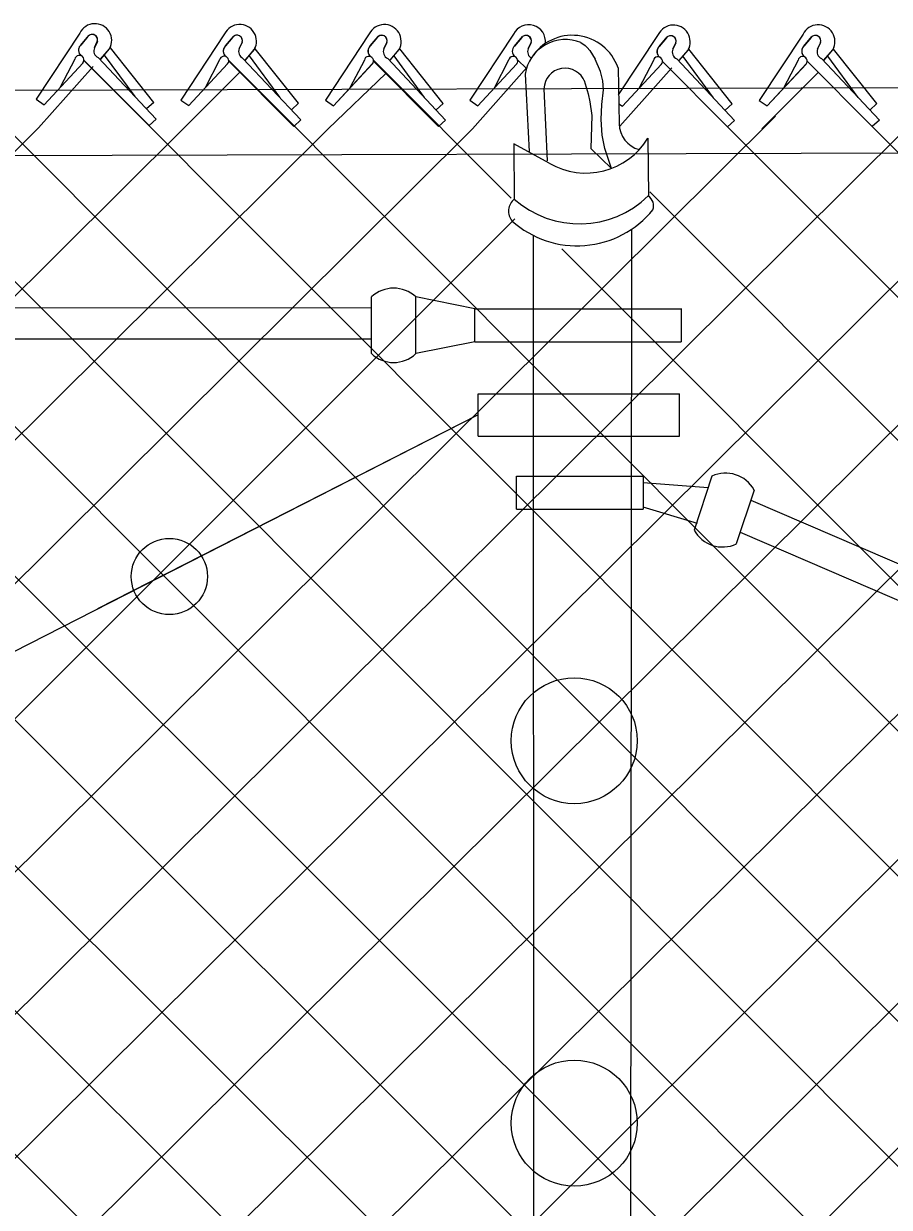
# Model space of a CAD drawing. Extents: x 0 to 2.85, y -0.1 to 1.83.
# Drawn here: x 0.4839 to 0.532, y 0.8604 to 0.9262 of the extents above; entities that cross this region are included whole.
import ezdxf

# ---------------------------------------------------------------- set-up
doc = ezdxf.new("R2010")
doc.units = 0
doc.layers.add('sb_Chainlink Fence', color=7, linetype='Continuous')
doc.layers.add('sb_Existing Structural Steel', color=7, linetype='Continuous')

msp = doc.modelspace()

# ---------------------------------------------------------------- linework, layer by layer
at = {"layer": 'sb_Chainlink Fence'}
for p, q in [((0.4869967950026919, 0.9257196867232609), (0.4845603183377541, 0.9220307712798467)), ((0.4870443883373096, 0.9250509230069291), (0.4874895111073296, 0.9255779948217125)), ((0.48744841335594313, 0.9255346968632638), (0.4870443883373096, 0.9250509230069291)), ((0.4950535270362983, 0.9256749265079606), (0.49261705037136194, 0.9219860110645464)), ((0.49510112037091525, 0.9250061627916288), (0.49554624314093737, 0.9255332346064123)), ((0.495505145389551, 0.9254899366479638), (0.49510112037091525, 0.9250061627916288)), ((0.5031063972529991, 0.9256692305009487), (0.5006699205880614, 0.9219803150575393)), ((0.5031539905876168, 0.9250004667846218), (0.5035991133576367, 0.9255275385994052)), ((0.5035580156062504, 0.9254842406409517), (0.5031539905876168, 0.9250004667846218)), ((0.5111355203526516, 0.9256638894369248), (0.508699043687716, 0.9219749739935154)), ((0.5111831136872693, 0.9249951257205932), (0.5116282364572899, 0.9255221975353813)), ((0.5115871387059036, 0.9254788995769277), (0.5111831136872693, 0.9249951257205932)), ((0.5191889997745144, 0.9256434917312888), (0.5169620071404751, 0.9222717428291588)), ((0.5192365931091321, 0.9249747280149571), (0.519681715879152, 0.9255017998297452)), ((0.5196406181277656, 0.9254585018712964), (0.5192365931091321, 0.9249747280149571)), ((0.5272432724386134, 0.9256601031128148), (0.524806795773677, 0.9219711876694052)), ((0.527290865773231, 0.9249913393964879), (0.5277359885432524, 0.9255184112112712)), ((0.527694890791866, 0.9254751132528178), (0.527290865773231, 0.9249913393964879)), ((0.48797051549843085, 0.9252491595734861), (0.487806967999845, 0.9248948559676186)), ((0.4878075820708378, 0.9249074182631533), (0.48797018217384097, 0.9252411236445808)), ((0.4881538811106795, 0.9242599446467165), (0.4886490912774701, 0.9248461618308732)), ((0.4881604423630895, 0.924268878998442), (0.4886515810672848, 0.9248481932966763)), ((0.4886490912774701, 0.9248461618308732), (0.488685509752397, 0.9249142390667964)), ((0.488685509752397, 0.9249142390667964), (0.48871654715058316, 0.9249870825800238)), ((0.491109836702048, 0.9218548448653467), (0.4886970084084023, 0.9248895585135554)), ((0.49602724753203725, 0.9252043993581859), (0.49586370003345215, 0.9248500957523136)), ((0.4958643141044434, 0.924862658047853), (0.4960269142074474, 0.9251963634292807)), ((0.49621061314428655, 0.9242151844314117), (0.4967058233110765, 0.9248014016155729)), ((0.4962171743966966, 0.9242241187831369), (0.4967083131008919, 0.9248034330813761)), ((0.4967058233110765, 0.9248014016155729), (0.4967422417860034, 0.9248694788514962)), ((0.4967422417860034, 0.9248694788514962), (0.49677327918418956, 0.9249423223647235)), ((0.4991665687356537, 0.9218100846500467), (0.49675374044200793, 0.9248447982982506)), ((0.5040801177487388, 0.925198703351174), (0.5039165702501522, 0.9248443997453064)), ((0.503917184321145, 0.9248569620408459), (0.5040797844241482, 0.9251906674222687)), ((0.5042634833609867, 0.9242094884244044), (0.5047586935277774, 0.9247957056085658)), ((0.5042700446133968, 0.9242184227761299), (0.5047611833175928, 0.924797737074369)), ((0.5047586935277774, 0.9247957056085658), (0.5047951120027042, 0.924863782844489)), ((0.5047951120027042, 0.924863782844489), (0.5048261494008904, 0.9249366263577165)), ((0.5072194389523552, 0.9218043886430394), (0.5048066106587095, 0.9248391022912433)), ((0.5121092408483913, 0.9251933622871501), (0.5119456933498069, 0.9248390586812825)), ((0.5119463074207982, 0.9248516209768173), (0.5121089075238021, 0.9251853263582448)), ((0.5201627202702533, 0.9251729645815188), (0.5199991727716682, 0.9248186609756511)), ((0.5199997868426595, 0.9248312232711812), (0.5201623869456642, 0.9251649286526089)), ((0.5203460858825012, 0.9241837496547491), (0.5208412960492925, 0.9247699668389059)), ((0.5203526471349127, 0.9241926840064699), (0.5208437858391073, 0.924771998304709)), ((0.5208412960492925, 0.9247699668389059), (0.5208777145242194, 0.9248380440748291)), ((0.5208777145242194, 0.9248380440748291), (0.5209087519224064, 0.9249108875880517)), ((0.5233020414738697, 0.9217786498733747), (0.5208892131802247, 0.924813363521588)), ((0.5282169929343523, 0.92518957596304), (0.5280534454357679, 0.9248352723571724)), ((0.5280540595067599, 0.924847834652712), (0.5282166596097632, 0.9251815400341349)), ((0.5284003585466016, 0.9242003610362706), (0.5288955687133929, 0.9247865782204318)), ((0.5284069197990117, 0.9242092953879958), (0.5288980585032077, 0.9247886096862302)), ((0.5288955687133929, 0.9247865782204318), (0.5289319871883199, 0.924854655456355)), ((0.5289319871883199, 0.924854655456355), (0.5289630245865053, 0.9249274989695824)), ((0.5313563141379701, 0.9217952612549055), (0.5289434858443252, 0.9248299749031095)), ((0.4630758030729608, 0.9241526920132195), (0.5729974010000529, 0.8140907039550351)), ((0.47112325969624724, 0.9241662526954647), (0.5810516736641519, 0.8140740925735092)), ((0.47917071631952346, 0.9241798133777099), (0.5891140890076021, 0.8140145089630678)), ((0.4850062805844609, 0.9217260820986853), (0.4871760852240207, 0.9240634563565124)), ((0.4850062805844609, 0.9217260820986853), (0.48716227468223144, 0.9240497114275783)), ((0.48671942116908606, 0.9242641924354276), (0.48590777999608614, 0.9227126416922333)), ((0.4872181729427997, 0.9241933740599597), (0.5971708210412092, 0.814059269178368)), ((0.4872210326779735, 0.9242129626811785), (0.490848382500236, 0.9205702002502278)), ((0.48801874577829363, 0.9243554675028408), (0.49124417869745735, 0.9209288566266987)), ((0.4900708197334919, 0.9221869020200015), (0.4883737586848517, 0.9244968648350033)), ((0.49477615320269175, 0.9242194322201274), (0.49396451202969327, 0.9226678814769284)), ((0.4952656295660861, 0.9242069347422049), (0.6052236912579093, 0.8140649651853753)), ((0.4952777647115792, 0.9241682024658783), (0.4989051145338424, 0.9205254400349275)), ((0.4960754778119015, 0.9243107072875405), (0.4993009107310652, 0.9208840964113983)), ((0.4981275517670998, 0.9221421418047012), (0.49643049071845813, 0.9244521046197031)), ((0.5028290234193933, 0.9242137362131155), (0.5020173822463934, 0.9226621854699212)), ((0.5033130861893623, 0.9242204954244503), (0.51099718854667, 0.9165363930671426)), ((0.5033306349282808, 0.924162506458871), (0.506957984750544, 0.9205197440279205)), ((0.5041283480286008, 0.9243050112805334), (0.5073537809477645, 0.9208784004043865)), ((0.5061804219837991, 0.9221364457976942), (0.504483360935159, 0.9244464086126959)), ((0.5108581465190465, 0.9242083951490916), (0.5100465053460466, 0.9226568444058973)), ((0.5113605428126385, 0.9242340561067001), (0.5118498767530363, 0.9237447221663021)), ((0.5189116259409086, 0.9241879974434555), (0.5180999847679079, 0.922636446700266)), ((0.519413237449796, 0.9241367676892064), (0.5230405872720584, 0.9204940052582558)), ((0.5202109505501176, 0.9242792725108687), (0.5234363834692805, 0.9208526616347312)), ((0.5222630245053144, 0.9221107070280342), (0.5205659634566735, 0.924420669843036)), ((0.5269658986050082, 0.9242046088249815), (0.5261542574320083, 0.9226530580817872)), ((0.5274675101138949, 0.9241533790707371), (0.5310948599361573, 0.9205106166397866)), ((0.5282652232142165, 0.9242958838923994), (0.5314906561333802, 0.9208692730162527)), ((0.5303172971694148, 0.9221273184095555), (0.5286202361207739, 0.9244372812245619)), ((0.48470437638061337, 0.9204431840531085), (0.4877397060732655, 0.9238608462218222)), ((0.4927611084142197, 0.9203984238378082), (0.49590347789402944, 0.9235346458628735)), ((0.49306301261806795, 0.9216813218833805), (0.4952328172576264, 0.9240186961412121)), ((0.49306301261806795, 0.9216813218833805), (0.49521900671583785, 0.9240049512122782)), ((0.5008139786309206, 0.9203927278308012), (0.5040242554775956, 0.9234625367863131)), ((0.501115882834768, 0.9216756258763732), (0.503285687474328, 0.9240130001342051)), ((0.501115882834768, 0.9216756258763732), (0.5032718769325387, 0.9239992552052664)), ((0.5088431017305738, 0.9203873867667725), (0.511878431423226, 0.9238050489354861)), ((0.5091450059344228, 0.9216702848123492), (0.5113148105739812, 0.9240076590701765)), ((0.5091450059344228, 0.9216702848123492), (0.5113010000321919, 0.9239939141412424)), ((0.5170466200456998, 0.9205359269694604), (0.5199319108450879, 0.9237846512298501)), ((0.517198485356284, 0.9216498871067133), (0.5193682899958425, 0.9239872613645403)), ((0.517198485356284, 0.9216498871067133), (0.5193544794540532, 0.9239735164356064)), ((0.5249508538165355, 0.9203836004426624), (0.5281083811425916, 0.9235451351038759)), ((0.525252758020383, 0.9216664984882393), (0.5274225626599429, 0.9240038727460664)), ((0.525252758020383, 0.9216664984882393), (0.5274087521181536, 0.9239901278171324)), ((0.4845603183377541, 0.9220307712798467), (0.4850062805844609, 0.9217260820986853)), ((0.491109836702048, 0.9218548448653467), (0.49071404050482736, 0.9214961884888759)), ((0.49261705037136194, 0.9219860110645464), (0.49306301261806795, 0.9216813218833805)), ((0.4991665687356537, 0.9218100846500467), (0.4987707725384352, 0.9214514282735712)), ((0.5006699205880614, 0.9219803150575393), (0.501115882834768, 0.9216756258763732)), ((0.5072194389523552, 0.9218043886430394), (0.5068236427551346, 0.9214457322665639)), ((0.508699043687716, 0.9219749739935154), (0.5091450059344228, 0.9216702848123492)), ((0.5169974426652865, 0.921787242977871), (0.517198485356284, 0.9216498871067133)), ((0.5233020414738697, 0.9217786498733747), (0.5229062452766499, 0.9214199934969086)), ((0.524806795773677, 0.9219711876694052), (0.525252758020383, 0.9216664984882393)), ((0.5313563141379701, 0.9217952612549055), (0.5309605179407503, 0.92143660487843)), ((0.4179421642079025, 0.8140582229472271), (0.5257110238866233, 0.9210918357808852)), ((0.49124417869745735, 0.9209288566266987), (0.490848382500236, 0.9205702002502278)), ((0.4993009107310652, 0.9208840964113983), (0.4989051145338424, 0.9205254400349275)), ((0.5073537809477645, 0.9208784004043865), (0.506957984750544, 0.9205197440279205)), ((0.5234363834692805, 0.9208526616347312), (0.5230405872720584, 0.9204940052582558)), ((0.5314906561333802, 0.9208692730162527), (0.5310948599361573, 0.9205106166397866)), ((0.37766239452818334, 0.8140635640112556), (0.48470437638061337, 0.9204431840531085)), ((0.3857158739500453, 0.8140839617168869), (0.4927611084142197, 0.9203984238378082)), ((0.3937701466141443, 0.8140673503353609), (0.5008139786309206, 0.9203927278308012)), ((0.40183256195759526, 0.8140077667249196), (0.5088431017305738, 0.9203873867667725)), ((0.42599350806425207, 0.920586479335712), (0.5327427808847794, 0.8140740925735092)), ((0.426020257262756, 0.8141059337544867), (0.5330132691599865, 0.9204431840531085)), ((0.43404698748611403, 0.9205660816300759), (0.5408051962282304, 0.8140145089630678)), ((0.4340737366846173, 0.8141263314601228), (0.5410700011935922, 0.9203984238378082)), ((0.442101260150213, 0.9205826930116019), (0.5488619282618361, 0.814059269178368)), ((0.44212800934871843, 0.8141097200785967), (0.5491228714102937, 0.9203927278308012)), ((0.45016367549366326, 0.9206422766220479), (0.5569147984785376, 0.8140649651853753)), ((0.4501904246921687, 0.8140501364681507), (0.5572009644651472, 0.9203450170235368)), ((0.4582204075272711, 0.9205975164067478), (0.5649439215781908, 0.8140703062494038)), ((0.4582471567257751, 0.8140948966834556), (0.5652544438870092, 0.9203246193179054)), ((0.4667049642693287, 0.8141780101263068), (0.5733087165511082, 0.9203412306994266)), ((0.47475844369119, 0.8141984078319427), (0.5813711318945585, 0.9204008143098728)), ((0.482812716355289, 0.8141817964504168), (0.5894278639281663, 0.9203560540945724)), ((0.5230405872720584, 0.9204940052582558), (0.6294095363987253, 0.814116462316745)), ((0.5310948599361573, 0.9205106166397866), (0.6374719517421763, 0.814056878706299)), ((0.51871008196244, 0.9168845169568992), (0.6213552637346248, 0.814133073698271)), ((0.40988929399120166, 0.8140525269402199), (0.5111949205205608, 0.9153836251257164)), ((0.5138231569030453, 0.9137104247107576), (0.6133017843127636, 0.8141126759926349))]:
    msp.add_line(p, q, dxfattribs=at)
for centre, radius, start, end in [((0.48783524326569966, 0.9253049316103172), 0.0009354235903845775, 330.7731305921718, 153.67978342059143), ((0.4958919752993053, 0.925260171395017), 0.0009354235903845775, 330.7731305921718, 153.67978342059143), ((0.5039448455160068, 0.9252544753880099), 0.0009354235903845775, 330.7731305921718, 153.67978342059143), ((0.5119739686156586, 0.9252491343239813), 0.0009354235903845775, 353.40786198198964, 153.67978342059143), ((0.5200274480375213, 0.9252287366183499), 0.0009354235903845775, 330.7731305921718, 153.67978342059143), ((0.5280817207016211, 0.9252453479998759), 0.0009354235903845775, 330.7731305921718, 153.67978342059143), ((0.48768122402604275, 0.9253402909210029), 0.00030330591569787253, 342.5147558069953, 140.13680881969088), ((0.4876823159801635, 0.9253417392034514), 0.00030494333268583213, 340.73435754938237, 129.21739859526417), ((0.4957379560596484, 0.9252955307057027), 0.00030330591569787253, 342.5147558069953, 140.13680881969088), ((0.4957390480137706, 0.9252969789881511), 0.00030494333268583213, 340.73435754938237, 129.21739859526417), ((0.50379082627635, 0.9252898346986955), 0.00030330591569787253, 342.5147558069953, 140.13680881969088), ((0.5037919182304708, 0.925291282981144), 0.00030494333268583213, 340.73435754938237, 129.21739859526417), ((0.5118199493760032, 0.9252844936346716), 0.00030330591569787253, 342.5147558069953, 140.13680881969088), ((0.511821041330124, 0.9252859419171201), 0.00030494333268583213, 340.73435754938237, 129.21739859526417), ((0.5198734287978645, 0.9252640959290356), 0.00030330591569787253, 342.5147558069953, 140.13680881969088), ((0.5198745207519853, 0.925265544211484), 0.00030494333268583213, 340.73435754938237, 129.21739859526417), ((0.5279277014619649, 0.9252807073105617), 0.00030330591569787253, 342.5147558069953, 140.13680881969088), ((0.5279287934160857, 0.9252821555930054), 0.00030494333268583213, 340.73435754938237, 129.21739859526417), ((0.4873038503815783, 0.9247676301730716), 0.0003843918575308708, 140.20166010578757, 233.0052527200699), ((0.4873143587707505, 0.9247680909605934), 0.0003909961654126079, 133.66718540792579, 232.2343578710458), ((0.48819469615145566, 0.9247355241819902), 0.00041880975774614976, 156.48328493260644, 245.15783350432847), ((0.495360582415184, 0.9247228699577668), 0.0003843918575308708, 140.20166010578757, 233.0052527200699), ((0.4953710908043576, 0.9247233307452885), 0.0003909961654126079, 133.66718540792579, 232.2343578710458), ((0.4962514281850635, 0.92469076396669), 0.00041880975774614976, 156.48328493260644, 245.15783350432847), ((0.5034134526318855, 0.9247171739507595), 0.0003843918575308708, 140.20166010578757, 233.0052527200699), ((0.5034239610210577, 0.9247176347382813), 0.0003909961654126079, 133.66718540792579, 232.2343578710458), ((0.5043042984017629, 0.9246850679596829), 0.00041880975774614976, 156.48328493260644, 245.15783350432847), ((0.5114530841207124, 0.9247122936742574), 0.0003909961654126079, 133.66718540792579, 232.2343578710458), ((0.5123334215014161, 0.9246797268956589), 0.00041880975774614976, 156.48328493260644, 241.69436064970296), ((0.5194960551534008, 0.9246914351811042), 0.0003843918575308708, 140.20166010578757, 233.0052527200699), ((0.5195065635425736, 0.9246918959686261), 0.0003909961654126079, 133.66718540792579, 232.2343578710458), ((0.5203869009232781, 0.9246593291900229), 0.00041880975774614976, 156.48328493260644, 245.15783350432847), ((0.5275503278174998, 0.9247080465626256), 0.0003843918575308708, 140.20166010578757, 233.0052527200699), ((0.5275608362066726, 0.9247085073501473), 0.0003909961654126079, 133.66718540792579, 232.2343578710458), ((0.5284411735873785, 0.9246759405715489), 0.00041880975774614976, 156.48328493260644, 245.15783350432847), ((0.48697139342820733, 0.9242200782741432), 0.00025580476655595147, 319.02146199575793, 170.0695590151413), ((0.49502812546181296, 0.9241753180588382), 0.00025580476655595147, 319.02146199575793, 170.0695590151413), ((0.5030809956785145, 0.9241696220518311), 0.00025580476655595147, 319.02146199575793, 170.0695590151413), ((0.5111101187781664, 0.9241642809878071), 0.00025580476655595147, 319.02146199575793, 170.0695590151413), ((0.519163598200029, 0.9241438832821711), 0.00025580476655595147, 319.02146199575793, 170.0695590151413), ((0.5272178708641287, 0.9241604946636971), 0.00025580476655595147, 319.02146199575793, 170.0695590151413)]:
    msp.add_arc(centre, radius, start, end, dxfattribs=at)
at = {"layer": 'sb_Existing Structural Steel'}
for p, q in [((0.5148848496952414, 0.9251918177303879), (0.5151126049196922, 0.9250185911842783)), ((0.5151126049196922, 0.9250185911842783), (0.5152285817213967, 0.9249145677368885)), ((0.5152285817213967, 0.9249145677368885), (0.5153805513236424, 0.9247385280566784)), ((0.5153805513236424, 0.9247385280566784), (0.5156737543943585, 0.9242619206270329)), ((0.5159627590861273, 0.9235820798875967), (0.5156737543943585, 0.9242619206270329)), ((0.5117734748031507, 0.9234366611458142), (0.5119943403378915, 0.9191360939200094)), ((0.5161033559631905, 0.923066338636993), (0.5159627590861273, 0.9235820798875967)), ((0.516946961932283, 0.923789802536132), (0.5170180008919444, 0.9206747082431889)), ((0.32972619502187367, 0.922068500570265), (0.7463728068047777, 0.9233474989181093)), ((0.5150593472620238, 0.9230766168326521), (0.5152887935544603, 0.9223293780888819)), ((0.5161382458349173, 0.9225560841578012), (0.5161033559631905, 0.923066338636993)), ((0.5128236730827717, 0.9226170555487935), (0.512999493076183, 0.9186033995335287)), ((0.5152887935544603, 0.9223293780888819), (0.5153766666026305, 0.9218995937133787)), ((0.5160503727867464, 0.9217453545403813), (0.5161382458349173, 0.9225560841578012)), ((0.5153766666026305, 0.9218995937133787), (0.5154840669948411, 0.9211377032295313)), ((0.5160015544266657, 0.9209150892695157), (0.5160503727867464, 0.9217453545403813)), ((0.5154840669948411, 0.9211377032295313), (0.5154288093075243, 0.9192996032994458)), ((0.5160699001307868, 0.9200359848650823), (0.5160015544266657, 0.9209150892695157)), ((0.3297730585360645, 0.9184370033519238), (0.7393045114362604, 0.9196941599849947)), ((0.5111557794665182, 0.9195616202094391), (0.5111723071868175, 0.9164763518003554)), ((0.513117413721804, 0.9184795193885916), (0.5111557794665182, 0.9195616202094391)), ((0.5162163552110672, 0.919293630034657), (0.5160699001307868, 0.9200359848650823)), ((0.5186094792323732, 0.9198721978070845), (0.5186343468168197, 0.9166486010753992)), ((0.5165776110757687, 0.9181800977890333), (0.5154288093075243, 0.9192996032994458)), ((0.5165776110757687, 0.9181800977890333), (0.5162163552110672, 0.919293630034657)), ((0.512293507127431, 0.8082211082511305), (0.5122443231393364, 0.9144326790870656)), ((0.5176138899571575, 0.808158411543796), (0.5177224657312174, 0.9147906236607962)), ((0.5032225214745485, 0.9078788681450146), (0.5032225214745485, 0.9110324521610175)), ((0.5089742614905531, 0.910377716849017), (0.5056982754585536, 0.9110324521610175)), ((0.5056982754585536, 0.9078788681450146), (0.5056982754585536, 0.9110324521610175)), ((0.503196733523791, 0.9104170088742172), (0.33383277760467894, 0.910482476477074)), ((0.5089742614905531, 0.910377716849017), (0.5204777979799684, 0.910377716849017)), ((0.5089742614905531, 0.9085336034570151), (0.5089742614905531, 0.910377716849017)), ((0.5204777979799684, 0.9085327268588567), (0.5204777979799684, 0.9103877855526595)), ((0.5031960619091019, 0.9086795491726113), (0.3338321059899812, 0.9087450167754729)), ((0.5089742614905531, 0.9085336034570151), (0.5056982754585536, 0.9078788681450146)), ((0.5089742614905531, 0.9085336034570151), (0.52046375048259, 0.9085336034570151)), ((0.5091700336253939, 0.9056405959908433), (0.5203741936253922, 0.9056405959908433)), ((0.5091700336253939, 0.9032962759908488), (0.5091700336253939, 0.9056405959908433)), ((0.5203741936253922, 0.9032962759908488), (0.5203741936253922, 0.9056405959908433)), ((0.5091700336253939, 0.9044684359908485), (0.43297686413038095, 0.8656521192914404)), ((0.5091700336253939, 0.9044684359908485), (0.4879843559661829, 0.8936840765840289)), ((0.5091700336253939, 0.9032962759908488), (0.5203741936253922, 0.9032962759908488)), ((0.5113001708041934, 0.9010717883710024), (0.5183546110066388, 0.9010717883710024)), ((0.5113031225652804, 0.8992276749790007), (0.5113031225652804, 0.9010717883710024)), ((0.5183435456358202, 0.9010717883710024), (0.5183435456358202, 0.8992276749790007)), ((0.5221626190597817, 0.9010627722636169), (0.5211791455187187, 0.8980668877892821)), ((0.5183542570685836, 0.9007189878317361), (0.5219713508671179, 0.9004281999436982)), ((0.5245145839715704, 0.9002903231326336), (0.5235299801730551, 0.8972942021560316)), ((0.5243283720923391, 0.899721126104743), (0.7011526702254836, 0.8238685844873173)), ((0.5113031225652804, 0.8992276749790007), (0.5183435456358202, 0.8992276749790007)), ((0.5183291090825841, 0.8993510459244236), (0.5213558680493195, 0.8984541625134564)), ((0.5237357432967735, 0.8979424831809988), (0.7001128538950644, 0.8220939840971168))]:
    msp.add_line(p, q, dxfattribs=at)
for centre, radius in [((0.4919790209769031, 0.8954776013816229), 0.0021204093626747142), ((0.5145101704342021, 0.88634197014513), 0.0035044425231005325), ((0.5145101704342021, 0.8650641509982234), 0.0035044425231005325)]:
    msp.add_circle(centre, radius, dxfattribs=at)
for centre, radius, start, end in [((0.5140331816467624, 0.9230662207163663), 0.0022898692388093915, 68.16538661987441, 170.69014168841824), ((0.5144022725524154, 0.9228952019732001), 0.002697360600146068, 19.36942543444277, 147.4702185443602), ((0.5139966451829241, 0.9225873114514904), 0.0011733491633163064, 20.387167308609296, 178.54741123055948), ((0.5185021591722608, 0.920666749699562), 0.0014841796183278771, 179.69276417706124, 255.28146466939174), ((0.5151569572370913, 0.9219619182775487), 0.004035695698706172, 239.64368859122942, 328.81458682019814), ((0.511701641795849, 0.9158105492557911), 0.0008505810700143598, 128.48583764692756, 220.3397553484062), ((0.514807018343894, 0.9205981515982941), 0.0054954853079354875, 228.5933069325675, 314.1189391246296), ((0.5182850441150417, 0.9161074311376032), 0.0006441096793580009, 339.5751872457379, 57.15943836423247), ((0.5146731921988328, 0.919318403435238), 0.005438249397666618, 228.26907300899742, 320.81876764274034), ((0.5044608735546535, 0.9097223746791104), 0.0018019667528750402, 46.614305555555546, 133.3856972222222), ((0.5044608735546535, 0.909188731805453), 0.0018019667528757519, 226.61430277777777, 313.3856944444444), ((0.522929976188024, 0.899432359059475), 0.00180196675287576, 28.43271989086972, 115.20411155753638), ((0.5227637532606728, 0.8989248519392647), 0.0018019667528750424, 208.43272266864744, 295.2041143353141)]:
    msp.add_arc(centre, radius, start, end, dxfattribs=at)

doc.saveas('drawing.dxf')
